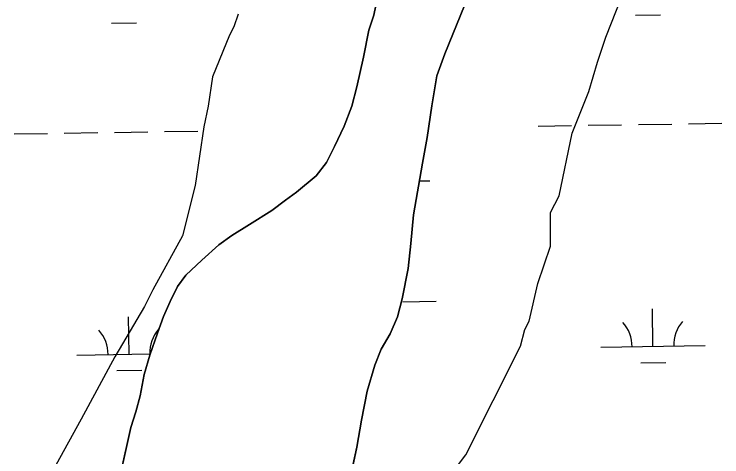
# Model space of a CAD drawing. Extents: x 3807117 to 3845308, y 337856 to 363736.
# Drawn here: x 3820433 to 3821110, y 354218 to 354642 of the extents above; entities that cross this region are included whole.
import ezdxf

# ---------------------------------------------------------------- set-up
doc = ezdxf.new("R2010")
doc.units = 0
for name, color, linetype in [('V-SITE-VEGE', 7, 'Continuous'), ('V-TOPO-SHOR', 7, 'Continuous'), ('V-WETL-SWMP', 7, 'Continuous')]:
    doc.layers.add(name, color=color, linetype=linetype)

msp = doc.modelspace()

# ---------------------------------------------------------------- linework, layer by layer
at = {"layer": 'V-SITE-VEGE'}
for p, q in [((3820999.46, 354619.69), (3821019.77, 354671.66)), ((3820647.02, 354641.63), (3820642.94, 354629.63)), ((3820642.94, 354629.63), (3820638.89, 354621.64)), ((3820638.89, 354621.64), (3820622.65, 354581.66)), ((3820991.32, 354595.69), (3820999.46, 354619.69)), ((3820983.15, 354567.69), (3820991.32, 354595.69)), ((3820622.65, 354581.66), (3820618.49, 354553.64)), ((3820966.91, 354527.72), (3820983.15, 354567.69)), ((3820618.49, 354553.64), (3820614.38, 354533.63)), ((3820614.38, 354533.63), (3820606.06, 354477.59)), ((3820954.57, 354467.69), (3820966.91, 354527.72)), ((3820606.06, 354477.59), (3820593.78, 354429.58)), ((3820946.47, 354451.71), (3820954.57, 354467.69)), ((3820946.29, 354419.66), (3820946.47, 354451.71)), ((3820593.78, 354429.58), (3820565.46, 354377.64)), ((3820934.08, 354383.66), (3820946.29, 354419.66)), ((3820565.46, 354377.64), (3820557.36, 354361.66)), ((3820925.87, 354347.65), (3820934.08, 354383.66)), ((3820557.36, 354361.66), (3820529.05, 354313.74)), ((3820921.83, 354339.66), (3820925.87, 354347.65)), ((3820917.73, 354323.66), (3820921.83, 354339.66)), ((3820865.08, 354219.77), (3820917.73, 354323.66)), ((3820529.05, 354313.74), (3820496.68, 354253.82)), ((3820496.68, 354253.82), (3820472.4, 354209.88)), ((3820840.87, 354187.85), (3820865.08, 354219.77))]:
    msp.add_line(p, q, dxfattribs=at)
at = {"layer": 'V-TOPO-SHOR'}
for points in [[(3820782.44, 354667.12), (3820777.23, 354640.64), (3820772.47, 354626.24), (3820767.26, 354600.54), (3820760.87, 354572.12), (3820756.09, 354553.44), (3820748.58, 354534.38), (3820739.51, 354514.93), (3820731.63, 354499.77), (3820721.82, 354486.96), (3820703.02, 354471.08), (3820692.46, 354463.73), (3820679.54, 354453.66), (3820658.02, 354440.14), (3820641.2, 354429.7), (3820628.68, 354420.8), (3820612.23, 354406.08), (3820596.95, 354391.74), (3820589.09, 354380.87), (3820582, 354366.48), (3820575.68, 354352.09), (3820569.75, 354336.14), (3820562.62, 354315.13), (3820557.06, 354296.84), (3820553.44, 354276.2), (3820549.07, 354261.02), (3820544.31, 354245.84), (3820526.73, 354167.19)], [(3820754.16, 354196.37), (3820760.95, 354227.12), (3820765.38, 354252.83), (3820770.6, 354280.87), (3820778.14, 354305.78), (3820784.07, 354320.95), (3820792.73, 354335.71), (3820799.83, 354352.05), (3820804.21, 354369.18), (3820809.83, 354398), (3820812.69, 354422.15), (3820815.17, 354449.42), (3820823.63, 354498.88), (3820828.05, 354523.42), (3820832.5, 354553.8), (3820837.33, 354582.62), (3820845.24, 354603.63), (3820863.81, 354649.92)]]:
    msp.add_lwpolyline(points, dxfattribs=at)
at = {"layer": 'V-WETL-SWMP'}
for p, q in [((3820777.23, 354640.64), (3820782.44, 354667.12)), ((3820863.82, 354649.92), (3820845.24, 354603.63)), ((3820772.47, 354626.25), (3820777.23, 354640.64)), ((3821027.71, 354640.58), (3821051.71, 354640.94)), ((3820525.86, 354633.06), (3820549.86, 354633.42)), ((3820767.26, 354600.55), (3820772.47, 354626.25)), ((3820845.24, 354603.63), (3820837.33, 354582.63)), ((3820760.87, 354572.12), (3820767.26, 354600.55)), ((3820837.33, 354582.63), (3820832.5, 354553.8)), ((3820756.09, 354553.44), (3820760.87, 354572.12)), ((3820832.5, 354553.8), (3820828.05, 354523.42)), ((3820748.58, 354534.38), (3820756.09, 354553.44)), ((3820739.51, 354514.93), (3820748.58, 354534.38)), ((3820934.45, 354534.53), (3820966.44, 354535.01)), ((3820982.44, 354535.25), (3821014.44, 354535.73)), ((3821030.44, 354535.97), (3821062.43, 354536.45)), ((3821078.43, 354536.69), (3821110.43, 354537.17)), ((3820432.6, 354527.01), (3820464.59, 354527.49)), ((3820480.59, 354527.73), (3820512.59, 354528.21)), ((3820528.59, 354528.45), (3820560.58, 354528.93)), ((3820576.58, 354529.17), (3820608.58, 354529.65)), ((3820828.05, 354523.42), (3820823.63, 354498.89)), ((3820731.63, 354499.77), (3820739.51, 354514.93)), ((3820721.82, 354486.96), (3820731.63, 354499.77)), ((3820823.63, 354498.89), (3820815.17, 354449.42)), ((3820703.02, 354471.08), (3820721.82, 354486.96)), ((3820820.76, 354482.08), (3820830.63, 354482.23)), ((3820692.46, 354463.73), (3820703.02, 354471.08)), ((3820679.54, 354453.67), (3820692.46, 354463.73)), ((3820658.02, 354440.14), (3820679.54, 354453.67)), ((3820815.17, 354449.42), (3820812.69, 354422.15)), ((3820641.2, 354429.71), (3820658.02, 354440.14)), ((3820628.68, 354420.81), (3820641.2, 354429.71)), ((3820612.23, 354406.08), (3820628.68, 354420.81)), ((3820812.69, 354422.15), (3820809.83, 354398)), ((3820596.95, 354391.74), (3820612.23, 354406.08)), ((3820809.83, 354398), (3820804.21, 354369.18)), ((3820589.09, 354380.87), (3820596.95, 354391.74)), ((3820582, 354366.48), (3820589.09, 354380.87)), ((3820575.68, 354352.09), (3820582, 354366.48)), ((3820804.21, 354369.18), (3820799.83, 354352.05)), ((3820804.95, 354366.4), (3820836.95, 354366.88)), ((3821044.47, 354323.55), (3821043.93, 354359.55)), ((3820542.61, 354316.03), (3820542.07, 354352.03)), ((3820569.75, 354336.14), (3820575.68, 354352.09)), ((3820799.83, 354352.05), (3820792.73, 354335.72)), ((3820562.62, 354315.13), (3820569.75, 354336.14)), ((3820792.73, 354335.72), (3820784.07, 354320.95)), ((3820994.47, 354322.8), (3821094.46, 354324.3)), ((3820492.62, 354315.29), (3820563.03, 354316.34)), ((3820784.07, 354320.95), (3820778.14, 354305.78)), ((3820557.06, 354296.84), (3820562.62, 354315.13)), ((3820778.14, 354305.78), (3820770.6, 354280.87)), ((3821032.7, 354307.94), (3821056.7, 354308.3)), ((3820530.85, 354300.43), (3820554.84, 354300.79)), ((3820553.44, 354276.2), (3820557.06, 354296.84)), ((3820549.07, 354261.02), (3820553.44, 354276.2)), ((3820770.6, 354280.87), (3820765.38, 354252.83)), ((3820544.31, 354245.84), (3820549.07, 354261.02)), ((3820765.38, 354252.83), (3820760.95, 354227.13)), ((3820526.73, 354167.19), (3820544.31, 354245.84)), ((3820760.95, 354227.13), (3820754.16, 354196.37))]:
    msp.add_line(p, q, dxfattribs=at)
for centre, start, end in [((3820989.22, 354323.2), 0.08653, 41.63019), ((3821099.69, 354324.86), 140.08653, 181.63019), ((3820487.37, 354315.68), 0.08653, 41.63019), ((3820597.84, 354317.34), 140.08653, 181.63019)]:
    msp.add_arc(centre, 35.25, start, end, dxfattribs=at)

doc.saveas('drawing.dxf')
